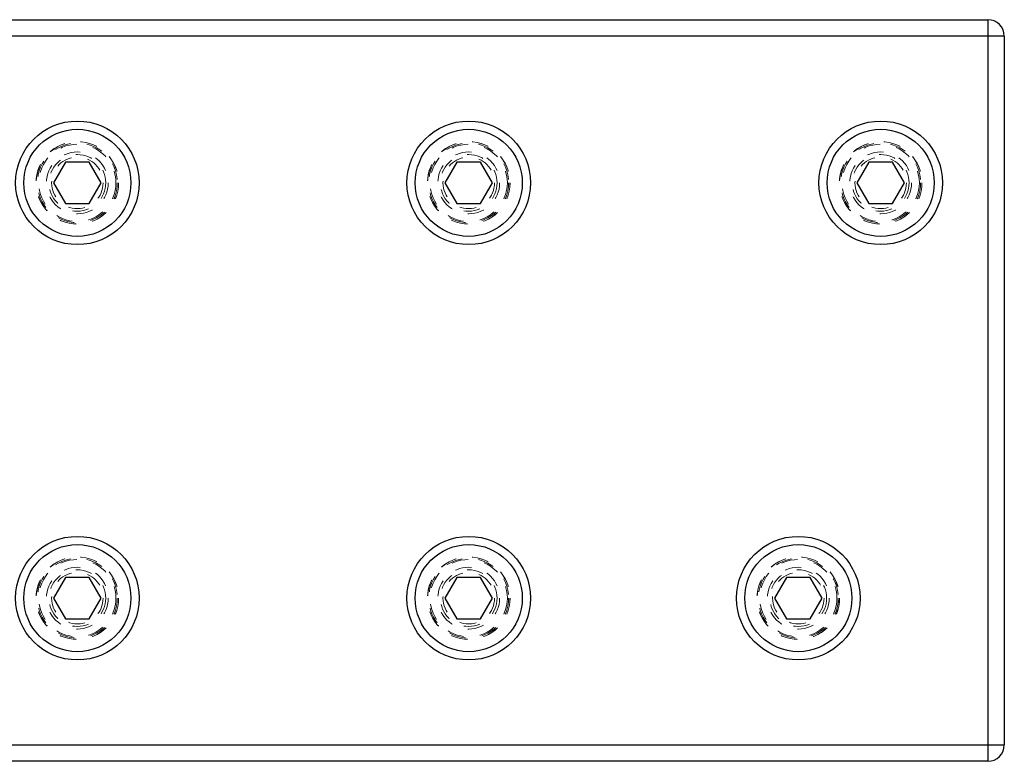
# Model space of a CAD drawing. Header units: inches. Extents: x 220 to 877, y 4 to 174.
# Tile 264 of 656: x 350.32 to 356.3, y 156.17 to 160.67. Entities that reach past the tile are written whole.
import ezdxf

# ---------------------------------------------------------------- set-up
doc = ezdxf.new("R2010")
doc.units = ezdxf.units.IN
doc.header["$LTSCALE"] = 0.5
doc.header["$MEASUREMENT"] = 0
doc.linetypes.add('HIDDEN', pattern=[0.225, 0.15, -0.075])
doc.layers.add('RAI-M-S', color=8, linetype='Continuous')
doc.layers.add('SVD-M-S', color=8, linetype='Continuous')

msp = doc.modelspace()

# ---------------------------------------------------------------- linework, layer by layer
at = {"layer": 'RAI-M-S', "linetype": 'Continuous', "lineweight": 25}
for p, q in [((349.29763, 160.67488), (356.19763, 160.67488)), ((356.19763, 160.67488), (356.19763, 156.17488)), ((356.29763, 160.57488), (349.29763, 160.57488)), ((356.29763, 160.57488), (356.29763, 156.27488)), ((349.29763, 156.27488), (356.29763, 156.27488)), ((356.19763, 156.17488), (349.29763, 156.17488))]:
    msp.add_line(p, q, dxfattribs=at)
at = {"layer": 'RAI-M-S', "linetype": 'HIDDEN', "lineweight": 18}
for centre, radius in [((350.67263, 159.68488), 0.2505), ((353.04763, 159.68488), 0.2505), ((355.54763, 159.68488), 0.2505), ((350.67263, 159.68488), 0.15625), ((353.04763, 159.68488), 0.15625), ((355.54763, 159.68488), 0.15625), ((350.67263, 157.16488), 0.2505), ((353.04763, 157.16488), 0.2505), ((355.04763, 157.16488), 0.2505), ((350.67263, 157.16488), 0.15625), ((353.04763, 157.16488), 0.15625), ((355.04763, 157.16488), 0.15625)]:
    msp.add_circle(centre, radius, dxfattribs=at)
at = {"layer": 'RAI-M-S', "linetype": 'Continuous', "lineweight": 25}
for centre, start, end in [((356.19763, 160.57488), 0, 90), ((356.19763, 156.27488), 270, 0)]:
    msp.add_arc(centre, 0.1, start, end, dxfattribs=at)
at = {"layer": 'SVD-M-S', "linetype": 'Continuous', "lineweight": 25}
for p, q in [((350.60046, 159.80988), (350.52829, 159.68488)), ((350.7448, 159.80988), (350.60046, 159.80988)), ((350.81697, 159.68488), (350.7448, 159.80988)), ((352.97546, 159.80988), (352.90329, 159.68488)), ((353.1198, 159.80988), (352.97546, 159.80988)), ((353.19197, 159.68488), (353.1198, 159.80988)), ((355.47546, 159.80988), (355.40329, 159.68488)), ((355.6198, 159.80988), (355.47546, 159.80988)), ((355.69197, 159.68488), (355.6198, 159.80988)), ((350.52829, 159.68488), (350.60046, 159.55988)), ((350.7448, 159.55988), (350.81697, 159.68488)), ((352.90329, 159.68488), (352.97546, 159.55988)), ((353.1198, 159.55988), (353.19197, 159.68488)), ((355.40329, 159.68488), (355.47546, 159.55988)), ((355.6198, 159.55988), (355.69197, 159.68488)), ((350.60046, 159.55988), (350.7448, 159.55988)), ((352.97546, 159.55988), (353.1198, 159.55988)), ((355.47546, 159.55988), (355.6198, 159.55988)), ((350.60046, 157.28988), (350.52829, 157.16488)), ((350.7448, 157.28988), (350.60046, 157.28988)), ((350.81697, 157.16488), (350.7448, 157.28988)), ((352.97546, 157.28988), (352.90329, 157.16488)), ((353.1198, 157.28988), (352.97546, 157.28988)), ((353.19197, 157.16488), (353.1198, 157.28988)), ((354.97546, 157.28988), (354.90329, 157.16488)), ((355.1198, 157.28988), (354.97546, 157.28988)), ((355.19197, 157.16488), (355.1198, 157.28988)), ((350.52829, 157.16488), (350.60046, 157.03988)), ((350.7448, 157.03988), (350.81697, 157.16488)), ((352.90329, 157.16488), (352.97546, 157.03988)), ((353.1198, 157.03988), (353.19197, 157.16488)), ((354.90329, 157.16488), (354.97546, 157.03988)), ((355.1198, 157.03988), (355.19197, 157.16488)), ((350.60046, 157.03988), (350.7448, 157.03988)), ((352.97546, 157.03988), (353.1198, 157.03988)), ((354.97546, 157.03988), (355.1198, 157.03988))]:
    msp.add_line(p, q, dxfattribs=at)
for centre, radius in [((350.67263, 159.68488), 0.375), ((353.04763, 159.68488), 0.375), ((355.54763, 159.68488), 0.375), ((350.67263, 159.68488), 0.325), ((353.04763, 159.68488), 0.325), ((355.54763, 159.68488), 0.325), ((350.67263, 157.16488), 0.375), ((353.04763, 157.16488), 0.375), ((355.04763, 157.16488), 0.375), ((350.67263, 157.16488), 0.325), ((353.04763, 157.16488), 0.325), ((355.04763, 157.16488), 0.325)]:
    msp.add_circle(centre, radius, dxfattribs=at)
at = {"layer": 'SVD-M-S', "linetype": 'HIDDEN', "lineweight": 18}
for centre, radius in [((350.67263, 159.68488), 0.25), ((350.67263, 159.68488), 0.24219), ((350.67263, 159.68488), 0.23438), ((353.04763, 159.68488), 0.25), ((353.04763, 159.68488), 0.24219), ((353.04763, 159.68488), 0.23438), ((355.54763, 159.68488), 0.25), ((355.54763, 159.68488), 0.24219), ((355.54763, 159.68488), 0.23438), ((350.67263, 159.68488), 0.1875), ((350.67263, 159.68488), 0.17188), ((353.04763, 159.68488), 0.1875), ((353.04763, 159.68488), 0.17188), ((355.54763, 159.68488), 0.1875), ((355.54763, 159.68488), 0.17188), ((350.67263, 157.16488), 0.25), ((350.67263, 157.16488), 0.24219), ((350.67263, 157.16488), 0.23438), ((353.04763, 157.16488), 0.25), ((353.04763, 157.16488), 0.24219), ((353.04763, 157.16488), 0.23438), ((355.04763, 157.16488), 0.25), ((355.04763, 157.16488), 0.24219), ((355.04763, 157.16488), 0.23438), ((350.67263, 157.16488), 0.1875), ((350.67263, 157.16488), 0.17188), ((353.04763, 157.16488), 0.1875), ((353.04763, 157.16488), 0.17188), ((355.04763, 157.16488), 0.1875), ((355.04763, 157.16488), 0.17188)]:
    msp.add_circle(centre, radius, dxfattribs=at)

doc.saveas('drawing.dxf')
